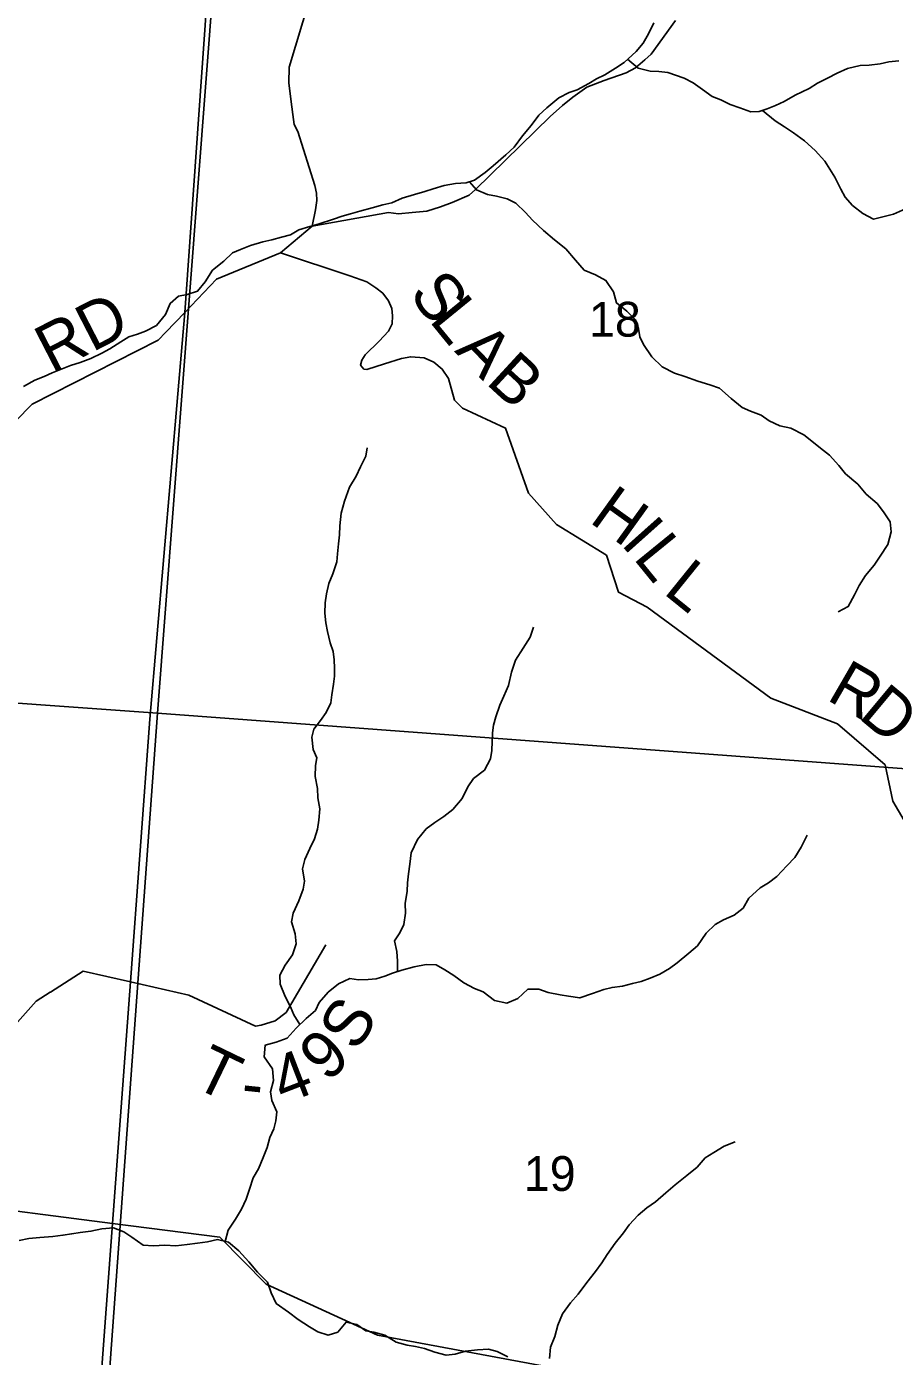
# Model space of a CAD drawing. Extents: x 1715311 to 2083412, y 146837 to 553079.
# Drawn here: x 1915840 to 1921351, y 321945 to 330390 of the extents above; entities that cross this region are included whole.
import ezdxf

# ---------------------------------------------------------------- set-up
doc = ezdxf.new("R2010")
doc.units = 0
for name, color, linetype in [('GM_X_Minor_River', 7, 'Continuous'), ('GM_X_Section', 7, 'Continuous'), ('GM_X_Section_Text', 7, 'Continuous'), ('GM_X_State_Route', 7, 'Continuous'), ('GM_X_Township', 7, 'Continuous'), ('GM_X_Township_Road', 7, 'Continuous'), ('GM_X_Township_Road_Text', 7, 'Continuous'), ('GM_X_Township_ROW', 7, 'Continuous')]:
    doc.layers.add(name, color=color, linetype=linetype)

msp = doc.modelspace()

# ---------------------------------------------------------------- linework, layer by layer
at = {"layer": 'GM_X_Minor_River'}
for points in [[(1917198.9, 328974.6), (1917262.9, 329000.3), (1917340.8, 329022.1), (1917396.8, 329035.9), (1917458.8, 329051.7), (1917516.8, 329067.5), (1917568.8, 329099.3), (1917638.8, 329121), (1917692.8, 329134.8), (1917788.8, 329166.5), (1917844.8, 329186.3), (1917896.8, 329200.1), (1917956.8, 329217.9), (1918034.7, 329239.7), (1918102.7, 329257.4), (1918158.7, 329271.2), (1918224.7, 329301), (1918302.7, 329324.7), (1918368.7, 329342.5), (1918422.7, 329360.3), (1918492.7, 329380.1), (1918564.6, 329393.8), (1918632.6, 329397.6), (1918684.6, 329415.4), (1918752.6, 329463.1), (1918802.7, 329505), (1918882.9, 329574.8), (1918937, 329624.6), (1918989.2, 329696.4), (1919045.4, 329762.3), (1919093.5, 329828.1), (1919143.7, 329874), (1919219.8, 329937.7), (1919285.8, 329971.5), (1919335.8, 329989.3), (1919409.9, 330029.1), (1919459.9, 330058.9), (1919511.9, 330082.7), (1919580, 330126.5), (1919634.1, 330162.3), (1919712.2, 330232.1), (1919756.4, 330284), (1919788.6, 330343.9), (1919822.8, 330413.8)], [(1919656.2, 330182.1), (1919723.8, 330126), (1919799.7, 330107.7), (1919855.6, 330105.5), (1919911.5, 330099.3), (1920015.2, 330062.8), (1920073, 330032.6), (1920132.8, 329990.4), (1920194.6, 329946.1), (1920248.4, 329923.9), (1920308.2, 329895.6), (1920370.1, 329873.4), (1920439.9, 329849.1), (1920491.8, 329850.9), (1920543.8, 329866.7), (1920595.8, 329888.6), (1920651.9, 329914.4), (1920721.9, 329954.1), (1920810, 329997.8), (1920862, 330031.7), (1920926, 330063.4), (1920988.1, 330095.2), (1921054.1, 330123), (1921134.1, 330142.7), (1921190, 330144.5), (1921260, 330154.2), (1921315.9, 330166), (1921379.9, 330171.8)], [(1920514.1, 329857.7), (1920593.5, 329792.5), (1920653.3, 329754.3), (1920711, 329716), (1920780.8, 329663.7), (1920848.5, 329603.4), (1920910.1, 329535.1), (1920941.9, 329485), (1920973.7, 329432.8), (1921011.3, 329356.6), (1921039.1, 329306.5), (1921084.9, 329254.3), (1921150.6, 329204), (1921218.4, 329167.7), (1921294.3, 329185.5), (1921346.3, 329199.3), (1921402.3, 329225.1), (1921472.4, 329266.8), (1921534.5, 329304.6), (1921608.4, 329320.4), (1921678.4, 329332.1), (1921730.2, 329313.9)], [(1918653.1, 329404.6), (1918696.3, 329353.3), (1918768.1, 329323), (1918824, 329312.8), (1918891.8, 329296.5), (1918947.7, 329268.3), (1919009.4, 329210), (1919053.1, 329159.8), (1919122.8, 329095.5), (1919192.5, 329035.2), (1919264.2, 328978.9), (1919325.8, 328906.7), (1919381.5, 328842.4), (1919453.3, 328814.1), (1919519.1, 328777.8), (1919566.8, 328705.6), (1919586.5, 328635.5), (1919652.2, 328583.2), (1919707.9, 328527), (1919725.7, 328472.9), (1919733.5, 328420.8), (1919757.3, 328370.7), (1919810.9, 328292.4), (1919876.6, 328230.1), (1919954.4, 328189.8), (1920020.2, 328167.6), (1920102, 328139.2), (1920179.8, 328114.9), (1920239.7, 328094.7), (1920315.3, 328028.4), (1920385, 327972.1), (1920436.9, 327947.9), (1920504.7, 327921.6), (1920556.5, 327887.4), (1920624.3, 327855.1), (1920694.1, 327838.8), (1920775.9, 327798.5), (1920827.6, 327756.2), (1920881.4, 327712), (1920939.2, 327667.8), (1920998.9, 327603.5), (1921040.6, 327549.3), (1921118.3, 327485), (1921171.9, 327420.7), (1921241.6, 327360.4), (1921281.4, 327308.2), (1921325.1, 327246), (1921330.9, 327182), (1921308.6, 327100), (1921260.4, 327026.1), (1921222.2, 326970.2), (1921168.1, 326904.4), (1921127.9, 326840.5), (1921097.7, 326780.6), (1921057.5, 326706.7), (1920993.4, 326672.9)], [(1915821.4, 328105), (1915893.5, 328144.8), (1915951.5, 328168.6), (1916003.5, 328190.4), (1916065.5, 328216.2), (1916119.5, 328238), (1916179.5, 328257.8), (1916247.5, 328281.6), (1916317.6, 328315.3), (1916369.6, 328343.2), (1916437.7, 328389), (1916489.7, 328418.8), (1916543.7, 328436.6), (1916595.7, 328456.4), (1916665.8, 328492.2), (1916722, 328562), (1916752.2, 328632), (1916804.3, 328677.8), (1916860.2, 328689.6), (1916926.2, 328709.4), (1916974.4, 328769.2), (1917020.6, 328843.1), (1917092.7, 328900.9), (1917148.8, 328952.7), (1917198.9, 328974.6)], [(1917576.3, 324053.3), (1917536.4, 324114), (1917516.6, 324164.1), (1917482.9, 324230.3), (1917451.3, 324308.5), (1917447.5, 324366.5), (1917481.7, 324430.4), (1917527.8, 324494.3), (1917552.1, 324564.3), (1917546.3, 324628.3), (1917522.6, 324704.5), (1917532.8, 324760.5), (1917569.1, 324838.4), (1917597.3, 324912.3), (1917605.5, 324962.3), (1917591.8, 325040.5), (1917608, 325100.4), (1917638.2, 325170.4), (1917668.4, 325232.3), (1917686.6, 325294.3), (1917696.8, 325350.3), (1917703.1, 325422.3), (1917689.3, 325492.4), (1917687.5, 325550.5), (1917671.9, 325628.6), (1917674.1, 325696.6), (1917682.3, 325746.6), (1917660.5, 325798.7), (1917650.8, 325876.8), (1917665, 325928.8), (1917707.1, 325982.7), (1917743.3, 326034.6), (1917771.4, 326094.5), (1917777.6, 326146.5), (1917789.9, 326214.5), (1917796, 326264.5), (1917796.2, 326316.6), (1917794.4, 326368.6), (1917786.6, 326420.7), (1917768.9, 326476.8), (1917751.2, 326548.9), (1917741.4, 326603), (1917733.6, 326665), (1917735.8, 326731.1), (1917744, 326787.1), (1917760.3, 326853.1), (1917784.5, 326915), (1917810.7, 326991), (1917814.9, 327041), (1917821.1, 327105), (1917827.3, 327163), (1917829.5, 327219.1), (1917837.8, 327299.1), (1917858.1, 327377.1), (1917890.4, 327465), (1917932.6, 327534.9), (1917960.8, 327594.8), (1917995, 327662.8), (1918003.1, 327714.8)], [(1918195.9, 324388.6), (1918194.8, 324455.8), (1918191.1, 324515.9), (1918177.3, 324584), (1918209.5, 324635.9), (1918235.6, 324687.8), (1918245.9, 324759.9), (1918244.1, 324821.9), (1918256.4, 324899.9), (1918258.6, 324952), (1918264.8, 325010), (1918273, 325072), (1918283.3, 325142), (1918323.5, 325227.9), (1918377.7, 325295.7), (1918431.8, 325335.6), (1918489.8, 325373.4), (1918545.9, 325419.2), (1918606.1, 325489), (1918642.3, 325562.9), (1918678.5, 325614.8), (1918748.6, 325668.6), (1918786.8, 325740.5), (1918795, 325792.5), (1918799.4, 325904.6), (1918805.6, 325954.6), (1918819.8, 326006.6), (1918846, 326080.5), (1918870.2, 326138.5), (1918900.4, 326206.4), (1918918.7, 326290.4), (1918944.9, 326366.4), (1918993.1, 326442.2), (1919037.3, 326512.1), (1919059.6, 326576.1)], [(1917100.5, 322675.5), (1917119.9, 322746.6), (1917166.1, 322816.5), (1917204.3, 322880.4), (1917234.5, 322944.3), (1917254.7, 323006.3), (1917278.9, 323078.3), (1917313.1, 323136.2), (1917343.3, 323208.1), (1917367.5, 323272.1), (1917385.7, 323336), (1917409.9, 323390), (1917422.1, 323442), (1917428.3, 323498), (1917396.6, 323570.2), (1917388.8, 323624.2), (1917407.1, 323698.2), (1917401.3, 323772.3), (1917349.7, 323848.5), (1917355.9, 323922.5), (1917425.9, 323940.3), (1917493.9, 323966.1), (1917552.1, 324029.9), (1917616.2, 324091.7), (1917674.3, 324141.5), (1917698.5, 324193.5), (1917754.7, 324257.3), (1917820.8, 324311.1), (1917892.8, 324344.9), (1917948.7, 324336.7), (1918008.6, 324338.4), (1918060.6, 324342.3), (1918114.6, 324360.1), (1918164.6, 324377.9), (1918222.6, 324397.7), (1918300.6, 324419.4), (1918378.5, 324433.1), (1918440.4, 324430.9), (1918496.2, 324400.7), (1918554, 324364.5), (1918615.8, 324318.2), (1918685.5, 324281.9), (1918739.4, 324259.7), (1918811.1, 324205.4), (1918888.9, 324189.1), (1918959, 324218.8), (1919023.1, 324276.6), (1919093, 324276.4), (1919152.8, 324256.1), (1919228.7, 324241.8), (1919280.6, 324233.6), (1919352.5, 324221.4), (1919434.5, 324249.1), (1919506.5, 324274.8), (1919558.4, 324288.6), (1919624.4, 324296.4), (1919688.4, 324314.2), (1919742.3, 324326), (1919800.4, 324347.8), (1919860.4, 324371.6), (1919922.4, 324409.4), (1919972.5, 324445.2), (1920046.6, 324505), (1920100.7, 324552.8), (1920154.9, 324632.6), (1920213.1, 324688.5), (1920265.1, 324718.3), (1920333.1, 324748.1), (1920391.2, 324791.9), (1920427.4, 324855.8), (1920497.6, 324921.5), (1920551.6, 324953.4), (1920603.7, 324993.2), (1920667.9, 325061), (1920718, 325112.8), (1920758.2, 325178.8), (1920796.4, 325254.6)], [(1919160.2, 321932.5), (1919166.5, 322004.5), (1919194.7, 322070.5), (1919213, 322142.5), (1919243.2, 322216.4), (1919293.4, 322286.2), (1919343.5, 322340.1), (1919397.7, 322414), (1919453.9, 322483.8), (1919494.1, 322539.7), (1919526.2, 322591.6), (1919578.4, 322663.4), (1919630.6, 322729.3), (1919666.7, 322781.2), (1919724.9, 322843), (1919779, 322888.8), (1919833, 322926.7), (1919899.2, 322984.5), (1919959.3, 323034.3), (1920033.4, 323094), (1920097.5, 323145.8), (1920149.7, 323205.7), (1920203.7, 323239.5), (1920269.8, 323279.3), (1920339.8, 323307)], [(1915793.4, 322681.4), (1915855.4, 322693.1), (1915923.3, 322700.9), (1916007.2, 322706.6), (1916071.2, 322714.4), (1916127.1, 322724.2), (1916181.1, 322732), (1916249, 322739.8), (1916319, 322755.5), (1916392.9, 322761.2), (1916456.7, 322737), (1916508.5, 322702.8), (1916580.3, 322652.5), (1916646.2, 322646.3), (1916718.1, 322652), (1916788, 322647.7), (1916859.9, 322655.5), (1916925.9, 322663.2), (1916989.8, 322673), (1917051.8, 322686.8), (1917121.6, 322670.5), (1917187.3, 322616.3), (1917251, 322546), (1917306.7, 322479.7), (1917370.4, 322417.5), (1917394.1, 322349.3), (1917425.8, 322281.2), (1917503.5, 322226.8), (1917565.2, 322178.6), (1917637, 322132.3), (1917688.8, 322102.1), (1917754.6, 322079.8), (1917816.6, 322099.6), (1917868.8, 322161.5), (1917936.6, 322147.2), (1917994.4, 322107), (1918046.3, 322098.8), (1918116.1, 322080.5), (1918187.9, 322036.2), (1918257.7, 322015.9), (1918309.6, 322007.7), (1918367.5, 321995.5), (1918433.3, 321971.2), (1918505.2, 321953), (1918561.1, 321958.8), (1918627.1, 321978.5), (1918703, 321986.2), (1918773, 321990), (1918828.8, 321975.8), (1918896.6, 321941.5)]]:
    msp.add_lwpolyline(points, dxfattribs=at)
at = {"layer": 'GM_X_Section'}
for points in [[(1917079.6, 331360.3), (1916670.6, 326030.5), (1912022.8, 326362.1), (1912477.9, 331751.8)], [(1917104, 331552.2), (1922499.9, 331161.1), (1922052.5, 325629.4), (1916670.6, 326030.5), (1917079.6, 331360.3)], [(1912022.8, 326362.1), (1916670.6, 326030.5), (1916285.7, 320742.7), (1911675.8, 321070.3)], [(1916670.6, 326030.5), (1922052.5, 325629.4), (1921641.3, 320233.6), (1916285.7, 320742.7)]]:
    msp.add_lwpolyline(points, close=True, dxfattribs=at)
at = {"layer": 'GM_X_State_Route'}
msp.add_lwpolyline([(1913690, 321896.9), (1913905.1, 322285.8), (1914027.3, 322506.7), (1914952.9, 322833.7), (1915336.3, 322924.1), (1916385.8, 322789.2), (1917066.4, 322701.7), (1917361.8, 322403), (1918068.2, 322080.1), (1919628, 321789.1)], dxfattribs=at)
at = {"layer": 'GM_X_Township'}
for points in [[(1917737.8, 339603.6), (1917500.7, 336917.9), (1917147.6, 332702.1), (1917039.9, 331328.4), (1916845, 328575.1), (1916623.5, 325991), (1916499.7, 324323.4), (1916385.8, 322789.2), (1916224.7, 320618.3), (1915609.5, 312331.9), (1915445.6, 310124.5), (1915439.7, 310044.9), (1915328.5, 310053.6), (1912652.3, 310262.4), (1910566.5, 310425.2)], [(1946953.1, 307565.8), (1940781.5, 308049.3), (1940473.1, 308073.5), (1934621.6, 308531.9), (1932945.8, 308617.1), (1931070.5, 308772.3), (1925774.5, 309210.6), (1919830.8, 309702.3), (1917959.5, 309848.4), (1915439.7, 310044.9), (1915445.6, 310124.5), (1915609.5, 312331.9), (1916224.7, 320618.3), (1916385.8, 322789.2), (1916499.7, 324323.4), (1916623.5, 325991), (1916845, 328575.1), (1917039.9, 331328.4), (1917147.6, 332702.1), (1917500.7, 336917.9), (1917737.8, 339603.6)]]:
    msp.add_lwpolyline(points, dxfattribs=at)
at = {"layer": 'GM_X_Township_Road'}
for points in [[(1916725.4, 328449.4), (1916845.1, 328575.1), (1917046.9, 328787), (1917453, 328952.9), (1917652.9, 329122.7), (1918139.4, 329209.6), (1918201, 329200.8), (1918289, 329209.6), (1918382.9, 329218.4), (1918467.9, 329246.3), (1918542.8, 329272.7), (1918651.3, 329319.6), (1918691.9, 329355.1), (1919165.3, 329818.3), (1919243.5, 329889.1), (1919308, 329940.9), (1919398.9, 330005.4), (1919507.7, 330047.7), (1919647.2, 330096.3), (1919706.4, 330128), (1919766.7, 330179.8), (1919805.8, 330214.7), (1919961.8, 330428.5)], [(1917652.9, 329122.7), (1917675.6, 329226.8), (1917682.9, 329285.5), (1917680.7, 329331.7), (1917671.2, 329380.1), (1917561.8, 329723.8), (1917538.5, 329769), (1917534.4, 329799.8)], [(1921535.6, 325139.5), (1921341.3, 325470.4), (1921293.2, 325701), (1920990.7, 325961.7), (1920565.7, 326124.8), (1919781.1, 326703.6), (1919780.9, 326703.6), (1919598.7, 326797.9), (1919522.6, 327032.5), (1919206.1, 327229.1), (1919027.8, 327427.6), (1918881.6, 327840.7), (1918609.2, 327967), (1918558.5, 328017), (1918520.2, 328155.7), (1918479.4, 328215.2), (1918425.7, 328258.4), (1918363.9, 328286.4), (1918279.9, 328293.3), (1918220.4, 328281.7), (1918112, 328247.9), (1918001.2, 328212.9), (1917982.5, 328215.2), (1917961.5, 328240.8), (1917969.7, 328271.2), (1917990.7, 328305), (1918078.2, 328391.3), (1918138.8, 328455.5), (1918162.1, 328503.3), (1918164.5, 328553.5), (1918158.6, 328599), (1918138.8, 328648), (1918101.5, 328697), (1918057.2, 328732), (1918001.2, 328768.1), (1917893, 328807.6), (1917453, 328952.9)], [(1914952.9, 322833.7), (1915013, 323458.9), (1914328.4, 325322.6), (1914453.1, 326019.1), (1915040, 327142.3), (1915875.2, 327992.7), (1916676.4, 328397.9), (1916725.4, 328449.4)], [(1917739.9, 324559.7), (1917488.4, 324129.1), (1917418, 324076), (1917330.5, 324048.7), (1917292.8, 324041.4), (1916870.8, 324239.4), (1916499.7, 324323.4), (1916199.7, 324391.4), (1915991.5, 324259)], [(1915991.5, 324259), (1915990.2, 324258.2), (1915900.4, 324201.1), (1915352.9, 323586.1), (1915013, 323458.9)]]:
    msp.add_lwpolyline(points, dxfattribs=at)
at = {"layer": 'GM_X_Township_ROW'}
msp.add_lwpolyline([(1917534.4, 329799.8), (1917519.3, 329912.9), (1917505.6, 330032.1), (1917508.4, 330132.1), (1917633.6, 330554.3), (1917681.5, 330710.3), (1917741.8, 330828.9), (1917777.2, 330958), (1917791.7, 331114), (1917789.7, 331207.7), (1917779.3, 331309.6), (1917725.2, 331446.9), (1917671.1, 331551), (1917600.3, 331653), (1917540, 331757), (1917481.8, 331902.6), (1917460.1, 331976.3), (1917408.8, 332048.7), (1917340.8, 332119.3)], dxfattribs=at)

# ---------------------------------------------------------------- texts
at = {"layer": 'GM_X_Section_Text'}
for s, p in [('18', (1919411.7, 328421)), ('19', (1918998.1, 322995.9))]:
    msp.add_text(s, height=221, rotation=0.00001, dxfattribs=at).set_placement(p)
at = {"layer": 'GM_X_Township_Road_Text'}
for s, rotation, p in [('S', 307.67579, (1918262.1, 328690.8)), ('RD', 27.22747, (1915998.3, 328186.8)), ('L', 309.20942, (1918391.3, 328523.7)), ('A', 314.39361, (1918552.9, 328327.8)), ('B', 317.37846, (1918749.8, 328127.3)), ('H', 324.29294, (1919406.1, 327247.6)), ('I', 311.7418, (1919607.6, 327105.1)), ('L', 309.11964, (1919687.3, 327015.9)), ('L', 321.0598, (1919876.3, 326794.5)), ('R', 329.98209, (1920912.7, 326119.6)), ('D', 320.22848, (1921115, 326004)), ('S', 58.58005, (1917937.5, 323872.5)), ('9', 43.78017, (1917751.2, 323678.9)), ('T', 334.1978, (1916884.9, 323664)), ('4', 21.11166, (1917470.1, 323543.2)), ('-', 354.19063, (1917196.4, 323535.4))]:
    msp.add_text(s, height=300, rotation=rotation, dxfattribs=at).set_placement(p)

doc.saveas('drawing.dxf')
